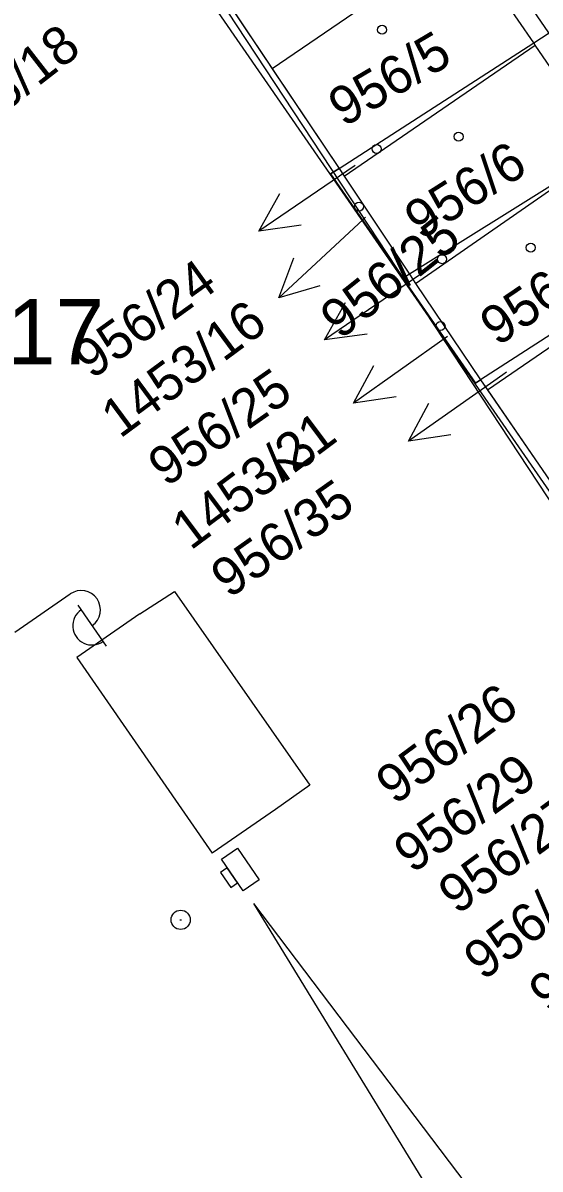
# Model space of a CAD drawing. Extents: x -469926 to -462499, y -1098642 to -1092733.
# Drawn here: x -465833.7 to -465820.24, y -1094440.64 to -1094410.81 of the extents above; entities that cross this region are included whole.
import ezdxf

# ---------------------------------------------------------------- set-up
doc = ezdxf.new("R2010")
doc.units = 0
for name, color, linetype in [('Vrstva 1', 7, 'Continuous'), ('Vrstva 10', 7, 'Continuous'), ('Vrstva 14', 7, 'Continuous'), ('Vrstva 16', 7, 'Continuous'), ('Vrstva 25', 7, 'Continuous'), ('Vrstva 50', 7, 'Continuous'), ('Vrstva 6', 7, 'Continuous'), ('Vrstva 62', 7, 'Continuous'), ('Vrstva 7', 7, 'Continuous'), ('Vrstva 8', 7, 'Continuous')]:
    doc.layers.add(name, color=color, linetype=linetype)

msp = doc.modelspace()

# ---------------------------------------------------------------- linework, layer by layer
at = {"layer": 'Vrstva 1'}
for p, q in [((-465822.26, -1094408.62), (-465827.21, -1094412.01)), ((-465822.26, -1094408.62), (-465827.21, -1094412.01)), ((-465820.4, -1094411.33), (-465822.26, -1094408.62)), ((-465820.4, -1094411.33), (-465822.26, -1094408.62)), ((-465829.07, -1094409.23), (-465827.36, -1094411.78)), ((-465829.07, -1094409.23), (-465827.36, -1094411.78)), ((-465820.4, -1094411.33), (-465820, -1094411.07)), ((-465820.4, -1094411.33), (-465820, -1094411.07)), ((-465825.47, -1094414.6), (-465820.4, -1094411.33)), ((-465825.47, -1094414.6), (-465820.4, -1094411.33)), ((-465820.37, -1094411.39), (-465820.4, -1094411.33)), ((-465820.37, -1094411.39), (-465820.4, -1094411.33)), ((-465825.34, -1094414.8), (-465820.37, -1094411.39)), ((-465825.34, -1094414.8), (-465820.37, -1094411.39)), ((-465818.49, -1094414.13), (-465820.37, -1094411.39)), ((-465818.49, -1094414.13), (-465820.37, -1094411.39)), ((-465827.36, -1094411.78), (-465827.21, -1094412.01)), ((-465827.36, -1094411.78), (-465827.21, -1094412.01)), ((-465827.21, -1094412.01), (-465825.47, -1094414.6)), ((-465827.21, -1094412.01), (-465825.47, -1094414.6)), ((-465818.49, -1094414.13), (-465823.64, -1094417.35)), ((-465818.49, -1094414.13), (-465823.64, -1094417.35)), ((-465823.48, -1094417.59), (-465818.49, -1094414.13)), ((-465823.48, -1094417.59), (-465818.49, -1094414.13)), ((-465825.69, -1094414.74), (-465825.47, -1094414.6)), ((-465825.69, -1094414.74), (-465825.47, -1094414.6)), ((-465825.47, -1094414.6), (-465825.34, -1094414.8)), ((-465825.47, -1094414.6), (-465825.34, -1094414.8)), ((-465823.81, -1094417.46), (-465825.69, -1094414.74)), ((-465823.81, -1094417.46), (-465825.69, -1094414.74)), ((-465825.34, -1094414.8), (-465823.64, -1094417.35)), ((-465825.34, -1094414.8), (-465823.64, -1094417.35)), ((-465816.66, -1094416.79), (-465821.79, -1094420.1)), ((-465816.66, -1094416.79), (-465821.79, -1094420.1)), ((-465821.61, -1094420.36), (-465816.58, -1094416.91)), ((-465821.61, -1094420.36), (-465816.58, -1094416.91)), ((-465823.64, -1094417.35), (-465823.81, -1094417.46)), ((-465823.64, -1094417.35), (-465823.81, -1094417.46)), ((-465821.92, -1094420.19), (-465823.81, -1094417.46)), ((-465821.92, -1094420.19), (-465823.81, -1094417.46)), ((-465823.64, -1094417.35), (-465823.48, -1094417.59)), ((-465823.64, -1094417.35), (-465823.48, -1094417.59)), ((-465823.48, -1094417.59), (-465821.79, -1094420.1)), ((-465823.48, -1094417.59), (-465821.79, -1094420.1)), ((-465821.79, -1094420.1), (-465821.92, -1094420.19)), ((-465821.79, -1094420.1), (-465821.92, -1094420.19)), ((-465821.79, -1094420.1), (-465821.61, -1094420.36)), ((-465821.79, -1094420.1), (-465821.61, -1094420.36)), ((-465821.61, -1094420.36), (-465819.86, -1094422.9)), ((-465821.61, -1094420.36), (-465819.86, -1094422.9))]:
    msp.add_line(p, q, dxfattribs=at)
at = {"layer": 'Vrstva 10'}
msp.add_lwpolyline([(-465854.89, -1094390.59), (-465837.86, -1094396.08), (-465831.18, -1094406.07), (-465831.54, -1094406.29), (-465829.55, -1094409.17), (-465829.55, -1094409.17), (-465829.24, -1094408.97), (-465825.47, -1094414.6), (-465825.69, -1094414.74), (-465821.92, -1094420.19), (-465821.79, -1094420.1), (-465819.71, -1094423.13), (-465817.91, -1094425.75), (-465817.91, -1094425.75), (-465817.91, -1094425.75), (-465818.02, -1094425.82)], dxfattribs=at)
at = {"layer": 'Vrstva 14'}
msp.add_line((-465846.188, -1094383.458), (-465812.309, -1094434.918), dxfattribs=at)
msp.add_line((-465846.188, -1094383.458), (-465812.309, -1094434.918), dxfattribs=at)
at = {"layer": 'Vrstva 16'}
for p, q in [((-465825.08, -1094414.54), (-465827.561, -1094416.227)), ((-465825.08, -1094414.54), (-465827.561, -1094416.227)), ((-465825.05, -1094414.52), (-465825.08, -1094414.54)), ((-465825.05, -1094414.52), (-465825.08, -1094414.54)), ((-465824.84, -1094415.93), (-465827.041, -1094417.969)), ((-465824.84, -1094415.93), (-465827.041, -1094417.969)), ((-465824.78, -1094415.87), (-465824.84, -1094415.93)), ((-465824.78, -1094415.87), (-465824.84, -1094415.93)), ((-465823.37, -1094417.37), (-465825.847, -1094419.062)), ((-465823.37, -1094417.37), (-465825.847, -1094419.062)), ((-465822.65, -1094418.97), (-465825.093, -1094420.711)), ((-465822.65, -1094418.97), (-465825.093, -1094420.711)), ((-465821.21, -1094419.97), (-465823.665, -1094421.694)), ((-465821.21, -1094419.97), (-465823.665, -1094421.694)), ((-465821.11, -1094419.9), (-465821.21, -1094419.97)), ((-465821.11, -1094419.9), (-465821.21, -1094419.97)), ((-465829.618, -1094434.151), (-465829.568, -1094434.151)), ((-465829.618, -1094434.151), (-465829.568, -1094434.151))]:
    msp.add_line(p, q, dxfattribs=at)
for points in [[(-465826.453, -1094416.078), (-465827.561, -1094416.227), (-465827.015, -1094415.251)], [(-465826.453, -1094416.078), (-465827.561, -1094416.227), (-465827.015, -1094415.251)], [(-465825.967, -1094417.656), (-465827.041, -1094417.969), (-465826.647, -1094416.922)], [(-465825.967, -1094417.656), (-465827.041, -1094417.969), (-465826.647, -1094416.922)], [(-465824.739, -1094418.911), (-465825.847, -1094419.062), (-465825.304, -1094418.085)], [(-465824.739, -1094418.911), (-465825.847, -1094419.062), (-465825.304, -1094418.085)], [(-465823.988, -1094420.538), (-465825.093, -1094420.711), (-465824.569, -1094419.724)], [(-465823.988, -1094420.538), (-465825.093, -1094420.711), (-465824.569, -1094419.724)], [(-465822.56, -1094421.528), (-465823.665, -1094421.694), (-465823.134, -1094420.71)], [(-465822.56, -1094421.528), (-465823.665, -1094421.694), (-465823.134, -1094420.71)]]:
    msp.add_lwpolyline(points, dxfattribs=at)
msp.add_circle((-465829.593, -1094434.151), 0.25, dxfattribs=at)
msp.add_circle((-465829.593, -1094434.151), 0.25, dxfattribs=at)
at = {"layer": 'Vrstva 25'}
for centre in [(-465824.35, -1094410.99), (-465824.35, -1094410.99), (-465822.36, -1094413.77), (-465822.36, -1094413.77), (-465824.49, -1094414.09), (-465824.49, -1094414.09), (-465824.95, -1094415.59), (-465824.95, -1094415.59), (-465820.48, -1094416.66), (-465820.48, -1094416.66), (-465822.79, -1094416.96), (-465822.79, -1094416.96), (-465822.83, -1094418.7), (-465822.83, -1094418.7)]:
    msp.add_circle(centre, 0.117, dxfattribs=at)
at = {"layer": 'Vrstva 6'}
for p, q in [((-465833.907, -1094426.663), (-465832.465, -1094425.672)), ((-465833.907, -1094426.663), (-465832.465, -1094425.672)), ((-465832.267, -1094425.96), (-465831.53, -1094427.031)), ((-465832.267, -1094425.96), (-465831.53, -1094427.031)), ((-465830.652, -1094426.189), (-465832.296, -1094427.328)), ((-465830.652, -1094426.189), (-465832.296, -1094427.328)), ((-465832.296, -1094427.328), (-465828.769, -1094432.419)), ((-465832.296, -1094427.328), (-465828.769, -1094432.419)), ((-465827.125, -1094431.28), (-465828.769, -1094432.419)), ((-465827.125, -1094431.28), (-465828.769, -1094432.419))]:
    msp.add_line(p, q, dxfattribs=at)
for centre, start, end in [((-465832.182, -1094426.083), 304.4976, 124.4976), ((-465832.182, -1094426.083), 304.4976, 124.4976), ((-465831.903, -1094426.499), 123.795, 305.2002), ((-465831.903, -1094426.499), 123.795, 305.2002)]:
    msp.add_arc(centre, 0.5, start, end, dxfattribs=at)
at = {"layer": 'Vrstva 62'}
for p in [(-465805.31, -1094463.24), (-465822.305, -1094442.51), (-465805.31, -1094463.24), (-465822.305, -1094442.51)]:
    msp.add_line(p, (-465827.69, -1094433.73), dxfattribs=at)
for points in [[(-465833.533, -1094403.416), (-465808.144, -1094440.147), (-465802.641, -1094436.289), (-465827.822, -1094399.725)], [(-465833.533, -1094403.416), (-465808.144, -1094440.147), (-465802.641, -1094436.289), (-465827.822, -1094399.725)], [(-465828.553, -1094432.921), (-465828.288, -1094433.306), (-465828.114, -1094433.187), (-465828.378, -1094432.801)], [(-465828.553, -1094432.921), (-465828.288, -1094433.306), (-465828.114, -1094433.187), (-465828.378, -1094432.801)]]:
    msp.add_lwpolyline(points, close=True, dxfattribs=at)
msp.add_lwpolyline([(-465830.652, -1094426.189), (-465829.757, -1094425.611), (-465826.23, -1094430.65), (-465827.125, -1094431.28)], dxfattribs=at)
msp.add_lwpolyline([(-465830.652, -1094426.189), (-465829.757, -1094425.611), (-465826.23, -1094430.65), (-465827.125, -1094431.28)], dxfattribs=at)
at = {"layer": 'Vrstva 8'}
msp.add_lwpolyline([(-465828.528, -1094432.571), (-465828.117, -1094432.288), (-465827.55, -1094433.111), (-465827.962, -1094433.395), (-465828.528, -1094432.571)], dxfattribs=at)
msp.add_lwpolyline([(-465828.528, -1094432.571), (-465828.117, -1094432.288), (-465827.55, -1094433.111), (-465827.962, -1094433.395), (-465828.528, -1094432.571)], dxfattribs=at)

# ---------------------------------------------------------------- texts
at = {"layer": 'Vrstva 50'}
for s, rotation, p in [('1453/15', 35.694, (-465837.28, -1094413.017)), ('1453/15', 35.694, (-465837.28, -1094413.017)), ('956/18', 37.872, (-465835.365, -1094414.08)), ('956/18', 37.872, (-465835.365, -1094414.08)), ('956/5', 30.6, (-465825.35, -1094413.539)), ('956/5', 30.6, (-465825.35, -1094413.539)), ('956/6', 32.427, (-465823.338, -1094416.481)), ('956/6', 32.427, (-465823.338, -1094416.481)), ('956/25', 38.502, (-465825.438, -1094419.074)), ('956/25', 38.502, (-465825.438, -1094419.074)), ('956/7', 34.209, (-465821.349, -1094419.246)), ('956/7', 34.209, (-465821.349, -1094419.246)), ('956/24', 35.811, (-465831.904, -1094420.107)), ('956/24', 35.811, (-465831.904, -1094420.107)), ('1453/16', 36.495, (-465831.171, -1094421.643)), ('1453/16', 36.495, (-465831.171, -1094421.643)), ('956/25', 35.01, (-465829.972, -1094422.907)), ('956/25', 35.01, (-465829.972, -1094422.907)), ('1453/21', 36.783, (-465829.335, -1094424.556)), ('1453/21', 36.783, (-465829.335, -1094424.556)), ('956/35', 35.298, (-465828.335, -1094425.808)), ('956/35', 35.298, (-465828.335, -1094425.808)), ('956/26', 36.666, (-465824.018, -1094431.183)), ('956/26', 36.666, (-465824.018, -1094431.183)), ('956/29', 35.811, (-465823.565, -1094432.967)), ('956/29', 35.811, (-465823.565, -1094432.967)), ('956/27', 36.324, (-465822.399, -1094434.04)), ('956/40', 37.53, (-465821.721, -1094435.756)), ('956/41', 38.961, (-465820.003, -1094436.616)), ('956/41', 38.961, (-465820.003, -1094436.616))]:
    msp.add_text(s, height=1, rotation=rotation, dxfattribs=at).set_placement(p)
msp.add_text('1453/17', height=1.7, dxfattribs=at).set_placement((-465839.801, -1094419.7))
msp.add_text('1453/17', height=1.7, dxfattribs=at).set_placement((-465839.801, -1094419.7))
at = {"layer": 'Vrstva 7'}
msp.add_text('2', height=1, rotation=304.4976, dxfattribs=at).set_placement((-465827.218, -1094422.177))
msp.add_text('2', height=1, rotation=304.4976, dxfattribs=at).set_placement((-465827.218, -1094422.177))

doc.saveas('drawing.dxf')
